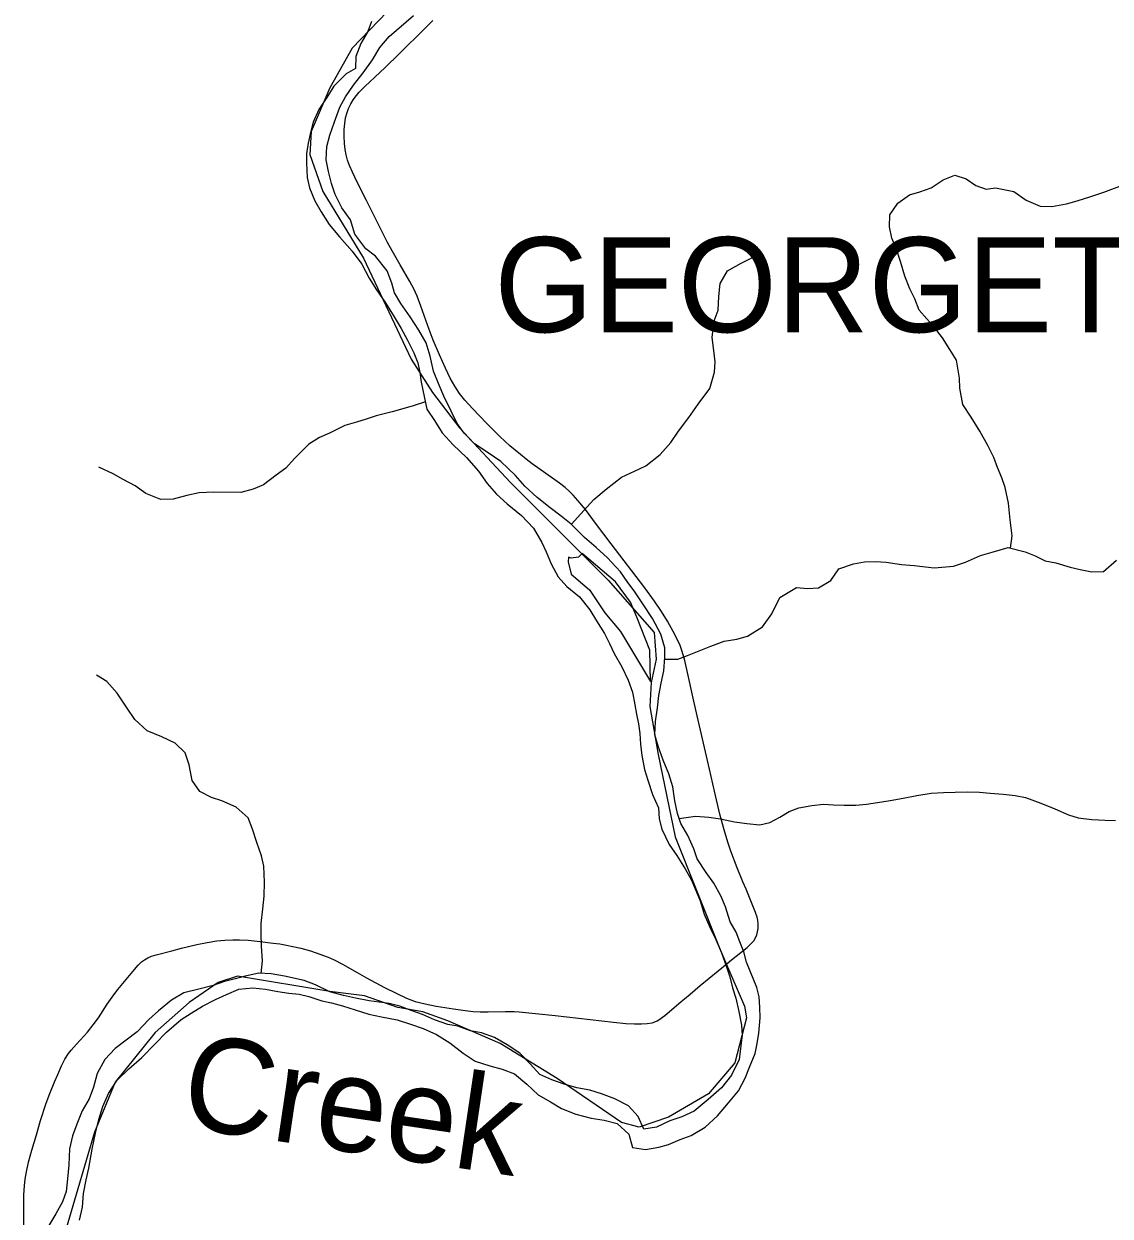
# Model space of a CAD drawing. Extents: x 1451455 to 1749751, y 218250 to 574981.
# Drawn here: x 1559927 to 1565644, y 309481 to 315756 of the extents above; entities that cross this region are included whole.
import ezdxf

# ---------------------------------------------------------------- set-up
doc = ezdxf.new("R2010")
doc.units = 0
for name, color, linetype in [('GM_X_Corporation_Text', 7, 'Continuous'), ('GM_X_Major_River', 7, 'Continuous'), ('GM_X_Major_River_Text', 7, 'Continuous'), ('GM_X_Minor_River', 7, 'Continuous'), ('GM_X_State_Route', 7, 'Continuous'), ('GM_X_Township', 7, 'Continuous')]:
    doc.layers.add(name, color=color, linetype=linetype)

msp = doc.modelspace()

# ---------------------------------------------------------------- linework, layer by layer
at = {"layer": 'GM_X_Major_River'}
for points in [[(1561756.7, 315767.9), (1561737.9, 315716.2), (1561701, 315652.7), (1561674.1, 315585), (1561673.1, 315521), (1561622.8, 315493.7), (1561557.9, 315428.6), (1561521.1, 315369.1)], [(1561800.5, 315631.1), (1561849.3, 315690.4), (1561978.7, 315800.6)], [(1562832.8, 310017.4), (1562912.3, 309996.2), (1562982.1, 309987.1), (1563049.6, 309968.1), (1563110.7, 309913.1), (1563129.6, 309842.7), (1563199.2, 309831.6), (1563269.3, 309844.6), (1563319.4, 309857.8), (1563381.7, 309884.9), (1563439.9, 309906), (1563512.4, 309948.9), (1563577.1, 310010), (1563636, 310077.2), (1563688.9, 310140.4), (1563723.8, 310208), (1563746.7, 310265.7), (1563775.7, 310337.3), (1563786.5, 310389.2), (1563795.3, 310445.1), (1563802.5, 310525.1), (1563801.4, 310581.1), (1563796.2, 310635.3), (1563785, 310685.5), (1563731.1, 310818.5), (1563716, 310872.7), (1563694.8, 310925.1), (1563675.6, 310975.5), (1563644.5, 311030), (1563619.8, 311108.5), (1563594.7, 311166.9), (1563557.8, 311233.5), (1563518.8, 311290.2), (1563470, 311361), (1563452.8, 311415.3), (1563421.9, 311483.9), (1563385, 311548.5), (1563367.8, 311600.8), (1563352.9, 311667.1), (1563342, 311741.3), (1563321.1, 311809.7), (1563292.2, 311880.3), (1563265.4, 311954.8), (1563248.4, 312015.1), (1563251.4, 312085.1), (1563262.5, 312157), (1563269.5, 312221), (1563280.5, 312286.9), (1563295.4, 312350.7), (1563300.4, 312420.7), (1563301.2, 312472.7), (1563280.4, 312545.1), (1563235.7, 312625.9), (1563188.9, 312698.7), (1563142.1, 312767.5), (1563103, 312822.1), (1563067.8, 312872.7), (1562999.1, 312945.9), (1562940, 313000.8), (1562877, 313053.8), (1562808.2, 313123), (1562755, 313165.8), (1562697.7, 313208.8), (1562628.7, 313263.9), (1562563.8, 313322.9), (1562514.7, 313379.7), (1562438, 313453), (1562370.8, 313498.1), (1562299.7, 313545.2), (1562244.7, 313602.1), (1562207.5, 313652.7), (1562176.6, 313717.3), (1562137.9, 313796), (1562112.8, 313854.4), (1562084, 313928.9), (1562065.2, 314007.3), (1562044.3, 314077.7), (1562005.4, 314144.4), (1561960.6, 314215.1), (1561911.8, 314284), (1561878.7, 314340.5), (1561863.5, 314390.8), (1561838.6, 314457.3), (1561777.9, 314534.3), (1561726.6, 314573.1), (1561669.8, 314650.1), (1561647, 314724.5), (1561600.1, 314787.3), (1561565.2, 314857.9), (1561546.2, 314916.3), (1561531.1, 314978.5), (1561518.1, 315040.8), (1561521.2, 315110.8), (1561538, 315170.6), (1561563.1, 315240.3), (1561590.2, 315318), (1561620.9, 315371.6), (1561661.8, 315433), (1561712.7, 315498.3), (1561761.6, 315567.6), (1561800.5, 315631.1)], [(1561521.1, 315369.1), (1561480.2, 315305.7), (1561449.3, 315238.1), (1561436.5, 315184.2), (1561423.6, 315128.4), (1561414.8, 315074.4), (1561414.1, 315024.4), (1561418.9, 314948.2), (1561430.1, 314894), (1561459, 314825.5), (1561492, 314766.9), (1561534.9, 314700.2), (1561587.8, 314635.3), (1561654.5, 314560.2), (1561705.4, 314491.3), (1561744.2, 314418.7), (1561783.1, 314356), (1561830, 314287.2), (1561876.8, 314214.4), (1561913.8, 314153.8), (1561946.8, 314091.2), (1561979.7, 314024.6), (1562000.8, 313972.2), (1562012, 313922), (1562019.2, 313869.9), (1562034.1, 313795.6), (1562049, 313729.2), (1562088, 313668.6), (1562128.9, 313603.9), (1562185.9, 313541), (1562256.7, 313473.8), (1562319.5, 313402.8), (1562366.4, 313338), (1562415.4, 313281.2), (1562470.5, 313230.3), (1562545.5, 313169), (1562610.3, 313102), (1562653.1, 313027.2), (1562676.2, 312976.8), (1562703.2, 312914.4), (1562740.1, 312845.7), (1562785.2, 312795), (1562852.3, 312739.9), (1562905.1, 312673), (1562940.2, 312614.4), (1562983.1, 312547.7), (1563010.2, 312495.2), (1563033.4, 312442.8), (1563074.2, 312372.1), (1563107, 312301.5), (1563130.1, 312239.1), (1563143, 312172.8), (1563152.2, 312122.6), (1563161.4, 312072.5), (1563168.7, 312022.3), (1563171.8, 311966.2), (1563178.9, 311906), (1563193.7, 311831.7), (1563210.8, 311775.4), (1563235.6, 311700.9), (1563266.5, 311630.4), (1563271.6, 311572.3), (1563284.7, 311518), (1563323.4, 311437.3), (1563364.4, 311378.6), (1563407.3, 311309.9), (1563440.3, 311249.3), (1563465.4, 311190.9), (1563486.6, 311140.5), (1563507.4, 311070.1), (1563538.3, 311001.6), (1563569.3, 310937.1), (1563598.2, 310866.5), (1563623.1, 310798.1), (1563642.2, 310741.7), (1563657.2, 310683.5), (1563674.4, 310629.1), (1563689.3, 310558.8), (1563704.1, 310486.5), (1563707.3, 310434.4), (1563698.3, 310364.5), (1563691.4, 310306.5), (1563652.2, 310223.1), (1563599.3, 310155.8), (1563528.5, 310094.8), (1563455.8, 310033.9), (1563389.5, 310004.9), (1563327.3, 309983.8), (1563256.9, 309948.9), (1563190.9, 309939.9), (1563160, 310006.4), (1563108.9, 310061.2), (1563037.6, 310098.4), (1562968.2, 310125.5), (1562906.6, 310144.4), (1562837, 310157.5), (1562771.4, 310176.5), (1562705.9, 310199.5), (1562642.4, 310226.5), (1562591.4, 310283.4), (1562538.4, 310338.3)], [(1562866.3, 312969.5), (1562845.5, 312950.2), (1562807.5, 312944.8), (1562793.6, 312949), (1562791.2, 312925), (1562808.2, 312860.7), (1562904.7, 312777.1), (1562984.7, 312655.8), (1563067, 312558.4), (1563224.7, 312295.7)], [(1563224.7, 312295.7), (1563221.2, 312459.9), (1563154, 312633.1), (1563119.3, 312711.8), (1563041.1, 312819.1), (1562866.3, 312969.5)], [(1562538.4, 310338.3), (1562471.2, 310383.3), (1562403.9, 310422.4), (1562336.4, 310445.5), (1562278.7, 310456.4), (1562211.2, 310481.4), (1562159.5, 310490.2), (1562088, 310515.3), (1562024.6, 310542.3), (1561970.9, 310561.2), (1561905.5, 310586.2), (1561849.8, 310601.1), (1561798, 310607.9), (1561744.3, 310614.7), (1561672.6, 310627.8), (1561609, 310642.8), (1561537.4, 310662), (1561462.1, 310699.1), (1561402.6, 310722.1), (1561299.2, 310743.7), (1561229.5, 310756.8), (1561163.7, 310759.8), (1561091.6, 310744.9), (1561039.5, 310729.7), (1560983.4, 310716.5), (1560923.2, 310695.4), (1560849.1, 310676.5), (1560768.9, 310655.8), (1560704.5, 310618.7), (1560635.8, 310561.7), (1560585.2, 310516.5), (1560524.3, 310451.3), (1560465.8, 310408.2), (1560407.2, 310363), (1560354.5, 310305.8), (1560313.4, 310232.3), (1560294.4, 310160.6), (1560271.5, 310098.9), (1560234.6, 310035.4), (1560205.6, 309965.8), (1560182.7, 309904), (1560167.7, 309836.2), (1560164.4, 309752.2), (1560157.3, 309678.2), (1560150.3, 309610.2), (1560131.5, 309556.5), (1560096.6, 309493), (1560053.7, 309423.6)], [(1560219.9, 309461), (1560236.9, 309528.8), (1560242, 309600.8), (1560255, 309672.7), (1560269.9, 309734.5), (1560287.4, 309834.4), (1560304.7, 309918.2), (1560321.7, 309990), (1560342.7, 310057.7), (1560373.7, 310127.3), (1560418.7, 310196.7), (1560479.5, 310255.8), (1560548.2, 310316.8), (1560617.1, 310385.8), (1560678, 310449), (1560754.8, 310515.8), (1560807.2, 310549.1), (1560867.7, 310586.2), (1560936.1, 310621.2), (1560994.3, 310648.3), (1561058.6, 310675.3), (1561132.6, 310682.2), (1561198.3, 310675.2), (1561264, 310664.2), (1561321.8, 310655.3), (1561375.6, 310650.4), (1561427.3, 310637.6), (1561494.8, 310614.6), (1561546.5, 310603.8), (1561604.1, 310588.8), (1561671.7, 310567.8), (1561743.2, 310544.7), (1561808.8, 310529.6), (1561892.4, 310514.3), (1561961.9, 310491.3), (1562029.4, 310468.2), (1562098.8, 310437.1), (1562170, 310394), (1562239, 310338.9), (1562302.2, 310297.8), (1562379.7, 310272.6), (1562445.3, 310255.6), (1562508.8, 310230.6), (1562573.8, 310175.6), (1562634.8, 310120.6), (1562698.1, 310083.6), (1562757.5, 310048.6), (1562832.8, 310017.4)]]:
    msp.add_lwpolyline(points, dxfattribs=at)
at = {"layer": 'GM_X_Minor_River'}
for points in [[(1565118.8, 312997.2), (1565128.8, 313061.8), (1565118.2, 313146.1), (1565109.6, 313234.4), (1565091, 313316.8), (1565073.9, 313367.1), (1565050.8, 313421.6), (1565031.7, 313474), (1565000.7, 313536.5), (1564958, 313613.3), (1564913.3, 313686.1), (1564868.4, 313752.9), (1564853.8, 313839.2), (1564850.7, 313891.4), (1564836.3, 313985.7), (1564801.2, 314042.3), (1564762.3, 314103), (1564719.2, 314157.8), (1564638.8, 314249.2), (1564615.8, 314309.6), (1564590.7, 314362.1), (1564563.8, 314428.6), (1564541.1, 314505.1), (1564518.2, 314575.5), (1564495.1, 314628), (1564482.1, 314688.2), (1564485.2, 314750.3), (1564526.2, 314811.7), (1564588.8, 314856.8), (1564643.1, 314872), (1564701.4, 314893.1), (1564766, 314936.2), (1564826.4, 314959.3), (1564886, 314940.3), (1564937.4, 314905.5), (1564991, 314886.6), (1565041.1, 314893.8), (1565136.7, 314874.3), (1565201.9, 314829.2), (1565275.3, 314796), (1565337.3, 314795.1), (1565413.5, 314809.9), (1565469.7, 314825), (1565542, 314848), (1565610.3, 314870.9), (1565694.8, 314901.6)], [(1562808.6, 313122.5), (1562858.3, 313177.5), (1562927.5, 313252.5), (1562992.4, 313307.6), (1563073.4, 313370.4), (1563141.8, 313401.4), (1563200.3, 313430.5), (1563275.2, 313489.4), (1563332.2, 313552.6), (1563373.2, 313612), (1563426.3, 313685.3), (1563475.4, 313754.6), (1563536.8, 313837.8), (1563562.2, 313923.5), (1563565.1, 313977.6), (1563558.1, 314037.8), (1563549.2, 314106), (1563560.7, 314193.9), (1563581.6, 314249.7), (1563584.8, 314321.8), (1563591.9, 314389.7), (1563631, 314457.2), (1563701.5, 314496.2), (1563772.1, 314531.1)], [(1562040.6, 313766.5), (1561970.4, 313744.2), (1561865.9, 313713.8), (1561781.7, 313693.1), (1561729.4, 313675.9), (1561677.2, 313660.8), (1561616.9, 313641.7), (1561536.3, 313602.9), (1561484, 313579.7), (1561427.4, 313544.5), (1561352.3, 313469.6), (1561305.4, 313418.2), (1561254.9, 313381), (1561188.1, 313330), (1561133.7, 313306.8), (1561069.5, 313289.8), (1560927.6, 313292), (1560849.6, 313287.3), (1560785.4, 313274.3), (1560713.2, 313255.4), (1560649.2, 313252.4), (1560569.7, 313283.7), (1560512.5, 313324.6), (1560451, 313357.6), (1560397.6, 313388.5), (1560322.2, 313423.8)], [(1563299.9, 312412.5), (1563369.3, 312412.5), (1563419.6, 312431.7), (1563490, 312460.6), (1563542.3, 312481.8), (1563612.7, 312506.8), (1563678.8, 312517.8), (1563735.1, 312532.9), (1563813.8, 312583.7), (1563862.9, 312651.1), (1563906.3, 312736.5), (1563993.1, 312789.2), (1564051, 312784.3), (1564109, 312787.4), (1564173.6, 312826.4), (1564216.6, 312887.8), (1564293, 312914.7), (1564351.1, 312925.8), (1564409.1, 312926.9), (1564465, 312924), (1564546.7, 312910.7), (1564612.6, 312905.7), (1564718.3, 312894), (1564820.4, 312902.4), (1564882.7, 312923.5), (1564961.2, 312958.3), (1565023.4, 312975.4), (1565107.8, 313000.1), (1565197.3, 312976.7), (1565248.9, 312955.8), (1565302.5, 312931), (1565358.3, 312920.1), (1565433.8, 312896.9), (1565485.6, 312884), (1565547.3, 312873.1), (1565609.3, 312874.1), (1565678.2, 312933.1)], [(1561176, 310759.2), (1561182.6, 310824.6), (1561177.9, 310902.8), (1561177, 310966.9), (1561175.9, 311021), (1561185.2, 311099), (1561192.2, 311165), (1561193.5, 311239), (1561190.9, 311323.2), (1561177.8, 311377.5), (1561153, 311448), (1561130.1, 311518.4), (1561107.1, 311576.8), (1561044.1, 311633.9), (1560968.7, 311667.1), (1560915, 311684), (1560853.6, 311717), (1560812.6, 311773.8), (1560798, 311856.1), (1560777, 311920.5), (1560723.9, 311971.4), (1560654.5, 312004.6), (1560577.1, 312035.8), (1560512.1, 312094.9), (1560471.1, 312155.6), (1560418.5, 312234.6), (1560363.5, 312295.5), (1560310.1, 312328.4)], [(1563376.8, 311573.3), (1563461.6, 311585.9), (1563531.4, 311580.8), (1563593.2, 311571.8), (1563666.9, 311556.6), (1563732.8, 311547.6), (1563800.6, 311540.5), (1563852.8, 311553.7), (1563905.2, 311580.9), (1563955.6, 311610.2), (1564005.9, 311629.4), (1564074.1, 311642.4), (1564136.1, 311649.4), (1564188.1, 311646.6), (1564244, 311643.7), (1564305.9, 311644.7), (1564362, 311649.9), (1564420.1, 311659), (1564486.2, 311668), (1564554.4, 311680.9), (1564626.5, 311695.8), (1564702.7, 311706.6), (1564766.7, 311711.6), (1564828.7, 311712.7), (1564894.6, 311713.6), (1564956.6, 311712.7), (1565012.5, 311707.8), (1565080.3, 311702.7), (1565144.2, 311695.7), (1565197.9, 311684.9), (1565279.4, 311655.5), (1565352.8, 311624.4), (1565424.3, 311593.2), (1565476, 311578.4), (1565547.8, 311569.2), (1565617.7, 311566.1), (1565671.6, 311563.3)]]:
    msp.add_lwpolyline(points, dxfattribs=at)
at = {"layer": 'GM_X_State_Route'}
for points in [[(1563294.7, 310533.3), (1563298.1, 310535.9), (1563386, 310610.2), (1563403.5, 310625.1), (1563433.7, 310650.3), (1563486, 310695), (1563627.8, 310811.7), (1563651.6, 310830.7), (1563733.1, 310895.7), (1563755.3, 310915.8), (1563768.9, 310931), (1563778.2, 310945.4), (1563785, 310961.2), (1563789.1, 310977.7), (1563791.1, 310994.6), (1563791.6, 311018), (1563790, 311038.3), (1563786.6, 311054.8), (1563778.5, 311080.2), (1563757.1, 311132.1), (1563727.8, 311201.6), (1563711.6, 311241), (1563681.9, 311313.8), (1563648.2, 311402.6), (1563632.3, 311449), (1563612.5, 311514.8), (1563590.2, 311597), (1563561.7, 311718.2), (1563535.7, 311833.4), (1563499.2, 311993.4), (1563470.4, 312114.7), (1563449.2, 312207.3), (1563420, 312341.9), (1563405.1, 312405.8), (1563391.9, 312453.3), (1563381, 312484.5), (1563366.2, 312517.7), (1563345, 312558.7), (1563314, 312613.1), (1563282.9, 312663.5), (1563246.3, 312718.2), (1563196.2, 312787.4), (1563018.4, 313019), (1562941.8, 313121.4), (1562882.4, 313200.1), (1562843, 313248.6), (1562818.9, 313275.8), (1562797.8, 313296.8), (1562775.5, 313316.5), (1562746.9, 313338.8), (1562602.2, 313441.1), (1562570.8, 313464.7), (1562540.3, 313489.3), (1562485.8, 313536.2), (1562433, 313585.2), (1562363, 313654.2), (1562290.3, 313729.8), (1562248.7, 313775.9), (1562220.4, 313811.6), (1562195.1, 313849.4), (1562171.4, 313892.1), (1562145.6, 313944.9), (1562115.1, 314013.8), (1562081.9, 314092.3), (1562060.7, 314147.2), (1562017.1, 314270.9), (1561997, 314323.2), (1561979.2, 314362.2), (1561959.1, 314400.1), (1561908, 314488.3), (1561865.5, 314561.3), (1561841.5, 314606), (1561790.3, 314707.6), (1561731.1, 314827.1), (1561682.2, 314923.5), (1561656.2, 314975.6), (1561640.9, 315011.1), (1561631.2, 315038.2), (1561623.5, 315066.1), (1561618, 315094.4), (1561614.3, 315126.4), (1561612.6, 315165.2), (1561613.1, 315200.7), (1561616, 315232.7), (1561621, 315261.1), (1561628.4, 315289), (1561636.2, 315310), (1561649.1, 315336.1), (1561660.4, 315355.6), (1561677.2, 315379.3), (1561691.5, 315396.6), (1561721.4, 315426.5), (1561774.5, 315475.2), (1561829.6, 315526.8), (1561902.7, 315597.7), (1562037.8, 315731.8), (1562078.9, 315774.1)], [(1559928.1, 309397.4), (1559927.5, 309522.1), (1559928.2, 309590.9), (1559931.1, 309643), (1559934.6, 309675.3), (1559940.9, 309713.9), (1559952.1, 309764.9), (1559968.8, 309828.1), (1559993.3, 309909.7), (1560015.8, 309985.1), (1560045.5, 310075.3), (1560064.6, 310127.5), (1560090.5, 310191), (1560105.7, 310227.4), (1560125.4, 310272.1), (1560143.1, 310306.7), (1560162.6, 310336.5), (1560176.7, 310354.2), (1560204.4, 310386.3), (1560261.6, 310449.7), (1560292.9, 310487.8), (1560320.1, 310525.1), (1560366.3, 310596.8), (1560392.2, 310634.5), (1560421.7, 310673.6), (1560500.8, 310769.6), (1560528.8, 310801.4), (1560547.4, 310819.2), (1560562.7, 310830.6), (1560579.1, 310840.3), (1560599.6, 310849.4), (1560624.1, 310857.4), (1560706.7, 310878.1), (1560757.3, 310891.4), (1560837.1, 310910.6), (1560891.5, 310922), (1560943.1, 310929.8), (1560985.2, 310934), (1561027.5, 310936), (1561063.2, 310935.9), (1561108.8, 310933.4), (1561170.7, 310927.3), (1561238.7, 310918.5), (1561274.3, 310914), (1561309, 310908.1), (1561343.7, 310900.9), (1561385.6, 310891.2), (1561435.8, 310877), (1561485.5, 310860.6), (1561528.1, 310844.3), (1561560.8, 310829.6), (1561604.4, 310807.3), (1561681.3, 310763.5), (1561730, 310736.2), (1561825.7, 310685.4), (1561887.3, 310654.2), (1561941.3, 310629.4), (1561987.6, 310611.8), (1562038.8, 310598.5), (1562097, 310587.2), (1562187.7, 310572.2), (1562249.5, 310563.2), (1562292.2, 310559.1), (1562328.4, 310557.1), (1562371.2, 310556.4), (1562463, 310558.4), (1562508.6, 310558.3), (1562534.6, 310556.1), (1562619.3, 310547.7), (1562723.7, 310537.3), (1563030, 310501.5), (1563095.4, 310495.3), (1563141.5, 310492.9), (1563177.9, 310492.9), (1563207.7, 310495.1), (1563234.3, 310499.4), (1563247.4, 310503.3), (1563259.7, 310509.2), (1563274, 310518), (1563294.7, 310533.3)]]:
    msp.add_lwpolyline(points, dxfattribs=at)
at = {"layer": 'GM_X_Township'}
msp.add_lwpolyline([(1561839.4, 315818.9), (1561655.4, 315627.8), (1561537.9, 315419.7), (1561440.2, 315190.3), (1561431.7, 315068.6), (1561501.1, 314873.2), (1561714.8, 314523.4), (1561965.4, 313991.1), (1562077.2, 313816.9), (1562220.2, 313630), (1562487.7, 313342.6), (1563003, 312828.6), (1563245.1, 312553.9), (1563255, 312412.3), (1563229.5, 312290.6), (1563222.4, 312163.2), (1563264.9, 311911.2), (1563355.5, 311478), (1563586.2, 310897.5), (1563620.6, 310817.9), (1563720.7, 310586), (1563730.6, 310525.2), (1563668.3, 310288.7), (1563529.6, 310124.5), (1563320.1, 310001.4), (1563165.8, 309950.5), (1563072.4, 309974.5), (1562734.1, 310205.3), (1562434, 310390.8), (1562159.4, 310508.4), (1562027.7, 310556.5), (1561894.7, 310579.2), (1561720.6, 310641.5), (1561538, 310664.2), (1561051, 310745), (1560950.5, 310711), (1560797.7, 310606.3), (1560619.3, 310447.8), (1560408.4, 310187.3), (1560299.4, 309922.6), (1560150.8, 309415.8)], dxfattribs=at)
msp.add_lwpolyline([(1561839.4, 315818.9), (1561655.4, 315627.8), (1561537.9, 315419.7), (1561440.2, 315190.3), (1561431.7, 315068.6), (1561501.1, 314873.2), (1561714.8, 314523.4), (1561965.4, 313991.1), (1562077.2, 313816.9), (1562220.2, 313630), (1562487.7, 313342.6), (1563003, 312828.6), (1563245.1, 312553.9), (1563255, 312412.3), (1563229.5, 312290.6), (1563222.4, 312163.2), (1563264.9, 311911.2), (1563355.5, 311478), (1563586.2, 310897.5), (1563620.6, 310817.9), (1563720.7, 310586), (1563730.6, 310525.2), (1563668.3, 310288.7), (1563529.6, 310124.5), (1563320.1, 310001.4), (1563165.8, 309950.5), (1563072.4, 309974.5), (1562734.1, 310205.3), (1562434, 310390.8), (1562159.4, 310508.4), (1562027.7, 310556.5), (1561894.7, 310579.2), (1561720.6, 310641.5), (1561538, 310664.2), (1561051, 310745), (1560950.5, 310711), (1560797.7, 310606.3), (1560619.3, 310447.8), (1560408.4, 310187.3), (1560299.4, 309922.6), (1560150.8, 309415.8)], dxfattribs=at)

# ---------------------------------------------------------------- texts
at = {"layer": 'GM_X_Corporation_Text'}
msp.add_text('GEORGETOWN', height=500, rotation=0.00001, dxfattribs=at).set_placement((1562403.8, 314133.6))
at = {"layer": 'GM_X_Major_River_Text'}
msp.add_text('Creek', height=500.03, rotation=351.56019, dxfattribs=at).set_placement((1560740.8, 309953.5))

doc.saveas('drawing.dxf')
